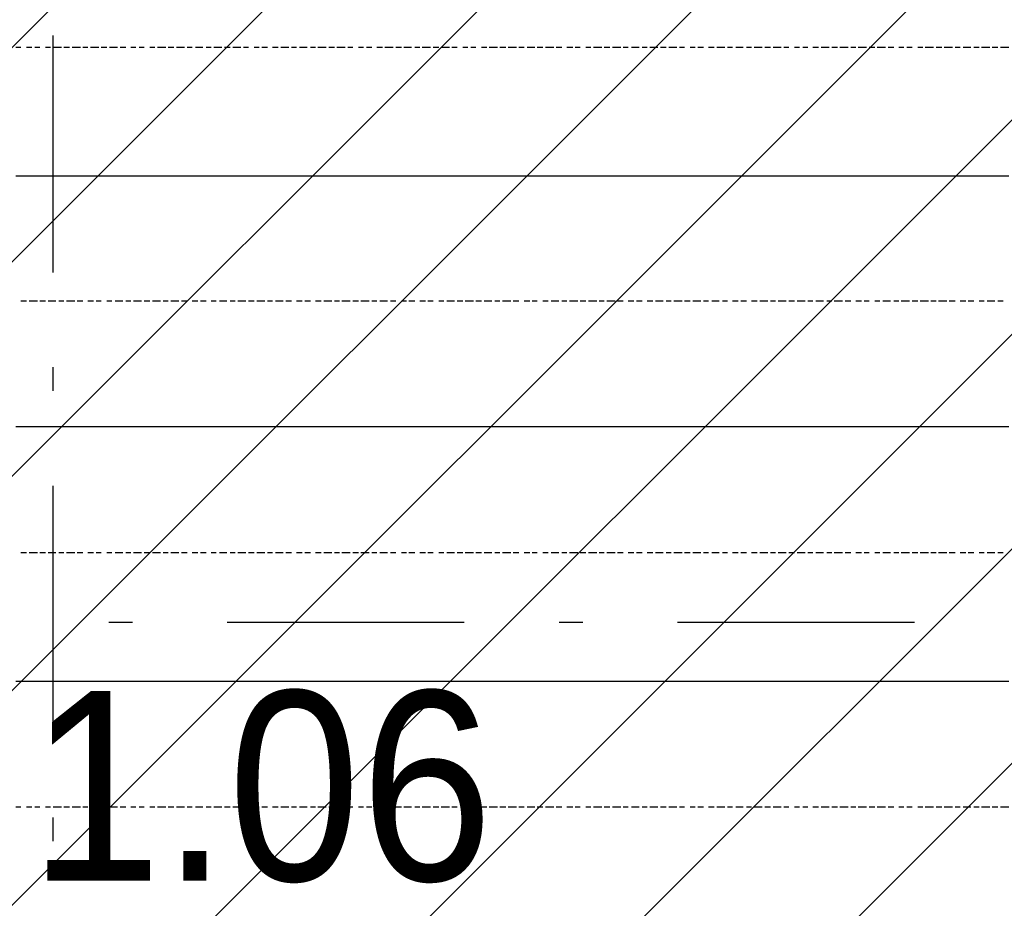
# Model space of a CAD drawing. Extents: x 997 to 109698, y 921 to 94021.
# Tile 514 of 656: x 21933 to 23491, y 47277 to 48684. Entities that reach past the tile are written whole.
import ezdxf

# ---------------------------------------------------------------- set-up
doc = ezdxf.new("R2010")
doc.units = 0
doc.header["$MEASUREMENT"] = 0
for name, color, linetype in [('12', 7, 'CONTINUOUS'), ('16', 7, 'CONTINUOUS'), ('28', 7, 'CONTINUOUS')]:
    doc.layers.add(name, color=color, linetype=linetype)
doc.styles.get("Standard").update_dxf_attribs({"font": 'Arial.ttf', "height": 0.2})

msp = doc.modelspace()

# ---------------------------------------------------------------- linework, layer by layer
at = {"layer": '12', "color": 1}
for p, q in [((21926.630503, 48640.563401), (21934.630503, 48640.563401)), ((21943.630503, 48640.563401), (21951.630503, 48640.563401)), ((21956.630503, 48640.563401), (21964.630503, 48640.563401)), ((21973.630503, 48640.563401), (21981.630503, 48640.563401)), ((21985.630503, 48640.563401), (21998.630503, 48640.563401)), ((22002.630503, 48640.563401), (22011.630503, 48640.563401)), ((22015.630503, 48640.563401), (22028.630503, 48640.563401)), ((22032.630503, 48640.563401), (22040.630503, 48640.563401)), ((22044.630503, 48640.563401), (22057.630503, 48640.563401)), ((22061.630503, 48640.563401), (22070.630503, 48640.563401)), ((22074.630503, 48640.563401), (22087.630503, 48640.563401)), ((22091.630503, 48640.563401), (22100.630503, 48640.563401)), ((22108.630503, 48640.563401), (22116.630503, 48640.563401)), ((22121.630503, 48640.563401), (22129.630503, 48640.563401)), ((22138.630503, 48640.563401), (22146.630503, 48640.563401)), ((22150.630503, 48640.563401), (22163.630503, 48640.563401)), ((22167.630503, 48640.563401), (22176.630503, 48640.563401)), ((22180.630503, 48640.563401), (22193.630503, 48640.563401)), ((22197.630503, 48640.563401), (22205.630503, 48640.563401)), ((22210.630503, 48640.563401), (22222.630503, 48640.563401)), ((22227.630503, 48640.563401), (22235.630503, 48640.563401)), ((22239.630503, 48640.563401), (22252.630503, 48640.563401)), ((22256.630503, 48640.563401), (22265.630503, 48640.563401)), ((22269.630503, 48640.563401), (22282.630503, 48640.563401)), ((22286.630503, 48640.563401), (22294.630503, 48640.563401)), ((22303.630503, 48640.563401), (22311.630503, 48640.563401)), ((22315.630503, 48640.563401), (22324.630503, 48640.563401)), ((22332.630503, 48640.563401), (22341.630503, 48640.563401)), ((22345.630503, 48640.563401), (22358.630503, 48640.563401)), ((22362.630503, 48640.563401), (22370.630503, 48640.563401)), ((22375.630503, 48640.563401), (22387.630503, 48640.563401)), ((22392.630503, 48640.563401), (22400.630503, 48640.563401)), ((22404.630503, 48640.563401), (22417.630503, 48640.563401)), ((22421.630503, 48640.563401), (22430.630503, 48640.563401)), ((22434.630503, 48640.563401), (22447.630503, 48640.563401)), ((22451.630503, 48640.563401), (22459.630503, 48640.563401)), ((22468.630503, 48640.563401), (22476.630503, 48640.563401)), ((22481.630503, 48640.563401), (22489.630503, 48640.563401)), ((22497.630503, 48640.563401), (22506.630503, 48640.563401)), ((22510.630503, 48640.563401), (22523.630503, 48640.563401)), ((22527.630503, 48640.563401), (22536.630503, 48640.563401)), ((22540.630503, 48640.563401), (22552.630503, 48640.563401)), ((22557.630503, 48640.563401), (22565.630503, 48640.563401)), ((22569.630503, 48640.563401), (22582.630503, 48640.563401)), ((22586.630503, 48640.563401), (22595.630503, 48640.563401)), ((22599.630503, 48640.563401), (22612.630503, 48640.563401)), ((22616.630503, 48640.563401), (22624.630503, 48640.563401)), ((22633.630503, 48640.563401), (22641.630503, 48640.563401)), ((22646.630503, 48640.563401), (22654.630503, 48640.563401)), ((22663.630503, 48640.563401), (22671.630503, 48640.563401)), ((22675.630503, 48640.563401), (22688.630503, 48640.563401)), ((22692.630503, 48640.563401), (22701.630503, 48640.563401)), ((22705.630503, 48640.563401), (22718.630503, 48640.563401)), ((22722.630503, 48640.563401), (22730.630503, 48640.563401)), ((22735.630503, 48640.563401), (22747.630503, 48640.563401)), ((22751.630503, 48640.563401), (22760.630503, 48640.563401)), ((22764.630503, 48640.563401), (22777.630503, 48640.563401)), ((22781.630503, 48640.563401), (22790.630503, 48640.563401)), ((22798.630503, 48640.563401), (22807.630503, 48640.563401)), ((22811.630503, 48640.563401), (22819.630503, 48640.563401)), ((22828.630503, 48640.563401), (22836.630503, 48640.563401)), ((22840.630503, 48640.563401), (22853.630503, 48640.563401)), ((22857.630503, 48640.563401), (22866.630503, 48640.563401)), ((22870.630503, 48640.563401), (22883.630503, 48640.563401)), ((22887.630503, 48640.563401), (22895.630503, 48640.563401)), ((22900.630503, 48640.563401), (22912.630503, 48640.563401)), ((22917.630503, 48640.563401), (22925.630503, 48640.563401)), ((22929.630503, 48640.563401), (22942.630503, 48640.563401)), ((22946.630503, 48640.563401), (22955.630503, 48640.563401)), ((22959.630503, 48640.563401), (22972.630503, 48640.563401)), ((22976.630503, 48640.563401), (22984.630503, 48640.563401)), ((22993.630503, 48640.563401), (23001.630503, 48640.563401)), ((23005.630503, 48640.563401), (23014.630503, 48640.563401)), ((23022.630503, 48640.563401), (23031.630503, 48640.563401)), ((23035.630503, 48640.563401), (23048.630503, 48640.563401)), ((23052.630503, 48640.563401), (23060.630503, 48640.563401)), ((23065.630503, 48640.563401), (23077.630503, 48640.563401)), ((23082.630503, 48640.563401), (23090.630503, 48640.563401)), ((23094.630503, 48640.563401), (23107.630503, 48640.563401)), ((23111.630503, 48640.563401), (23120.630503, 48640.563401)), ((23124.630503, 48640.563401), (23137.630503, 48640.563401)), ((23141.630503, 48640.563401), (23149.630503, 48640.563401)), ((23158.630503, 48640.563401), (23166.630503, 48640.563401)), ((23171.630503, 48640.563401), (23179.630503, 48640.563401)), ((23187.630503, 48640.563401), (23196.630503, 48640.563401)), ((23200.630503, 48640.563401), (23213.630503, 48640.563401)), ((23217.630503, 48640.563401), (23226.630503, 48640.563401)), ((23230.630503, 48640.563401), (23243.630503, 48640.563401)), ((23247.630503, 48640.563401), (23255.630503, 48640.563401)), ((23259.630503, 48640.563401), (23272.630503, 48640.563401)), ((23276.630503, 48640.563401), (23285.630503, 48640.563401)), ((23289.630503, 48640.563401), (23302.630503, 48640.563401)), ((23306.630503, 48640.563401), (23315.630503, 48640.563401)), ((23323.630503, 48640.563401), (23331.630503, 48640.563401)), ((23336.630503, 48640.563401), (23344.630503, 48640.563401)), ((23353.630503, 48640.563401), (23361.630503, 48640.563401)), ((23365.630503, 48640.563401), (23378.630503, 48640.563401)), ((23382.630503, 48640.563401), (23391.630503, 48640.563401)), ((23395.630503, 48640.563401), (23408.630503, 48640.563401)), ((23412.630503, 48640.563401), (23420.630503, 48640.563401)), ((23425.630503, 48640.563401), (23437.630503, 48640.563401)), ((23442.630503, 48640.563401), (23450.630503, 48640.563401)), ((23454.630503, 48640.563401), (23467.630503, 48640.563401)), ((23471.630503, 48640.563401), (23480.630503, 48640.563401)), ((23484.630503, 48640.563401), (23497.630503, 48640.563401)), ((21934.630503, 48238.563401), (21943.630503, 48238.563401)), ((21947.630503, 48238.563401), (21960.630503, 48238.563401)), ((21964.630503, 48238.563401), (21973.630503, 48238.563401)), ((21977.630503, 48238.563401), (21989.630503, 48238.563401)), ((21994.630503, 48238.563401), (22002.630503, 48238.563401)), ((22006.630503, 48238.563401), (22019.630503, 48238.563401)), ((22023.630503, 48238.563401), (22032.630503, 48238.563401)), ((22040.630503, 48238.563401), (22049.630503, 48238.563401)), ((22053.630503, 48238.563401), (22061.630503, 48238.563401)), ((22070.630503, 48238.563401), (22078.630503, 48238.563401)), ((22083.630503, 48238.563401), (22095.630503, 48238.563401)), ((22100.630503, 48238.563401), (22108.630503, 48238.563401)), ((22112.630503, 48238.563401), (22125.630503, 48238.563401)), ((22129.630503, 48238.563401), (22138.630503, 48238.563401)), ((22142.630503, 48238.563401), (22155.630503, 48238.563401)), ((22159.630503, 48238.563401), (22167.630503, 48238.563401)), ((22171.630503, 48238.563401), (22184.630503, 48238.563401)), ((22188.630503, 48238.563401), (22197.630503, 48238.563401)), ((22205.630503, 48238.563401), (22214.630503, 48238.563401)), ((22218.630503, 48238.563401), (22227.630503, 48238.563401)), ((22235.630503, 48238.563401), (22243.630503, 48238.563401)), ((22248.630503, 48238.563401), (22260.630503, 48238.563401)), ((22265.630503, 48238.563401), (22273.630503, 48238.563401)), ((22277.630503, 48238.563401), (22290.630503, 48238.563401)), ((22294.630503, 48238.563401), (22303.630503, 48238.563401)), ((22307.630503, 48238.563401), (22320.630503, 48238.563401)), ((22324.630503, 48238.563401), (22332.630503, 48238.563401)), ((22337.630503, 48238.563401), (22349.630503, 48238.563401)), ((22353.630503, 48238.563401), (22362.630503, 48238.563401)), ((22370.630503, 48238.563401), (22379.630503, 48238.563401)), ((22383.630503, 48238.563401), (22392.630503, 48238.563401)), ((22400.630503, 48238.563401), (22409.630503, 48238.563401)), ((22413.630503, 48238.563401), (22426.630503, 48238.563401)), ((22430.630503, 48238.563401), (22438.630503, 48238.563401)), ((22442.630503, 48238.563401), (22455.630503, 48238.563401)), ((22459.630503, 48238.563401), (22468.630503, 48238.563401)), ((22472.630503, 48238.563401), (22485.630503, 48238.563401)), ((22489.630503, 48238.563401), (22497.630503, 48238.563401)), ((22502.630503, 48238.563401), (22514.630503, 48238.563401)), ((22519.630503, 48238.563401), (22527.630503, 48238.563401)), ((22536.630503, 48238.563401), (22544.630503, 48238.563401)), ((22548.630503, 48238.563401), (22557.630503, 48238.563401)), ((22565.630503, 48238.563401), (22574.630503, 48238.563401)), ((22578.630503, 48238.563401), (22586.630503, 48238.563401)), ((22595.630503, 48238.563401), (22603.630503, 48238.563401)), ((22608.630503, 48238.563401), (22620.630503, 48238.563401)), ((22624.630503, 48238.563401), (22633.630503, 48238.563401)), ((22637.630503, 48238.563401), (22650.630503, 48238.563401)), ((22654.630503, 48238.563401), (22663.630503, 48238.563401)), ((22667.630503, 48238.563401), (22679.630503, 48238.563401)), ((22684.630503, 48238.563401), (22692.630503, 48238.563401)), ((22696.630503, 48238.563401), (22709.630503, 48238.563401)), ((22713.630503, 48238.563401), (22722.630503, 48238.563401)), ((22730.630503, 48238.563401), (22739.630503, 48238.563401)), ((22743.630503, 48238.563401), (22751.630503, 48238.563401)), ((22760.630503, 48238.563401), (22768.630503, 48238.563401)), ((22773.630503, 48238.563401), (22785.630503, 48238.563401)), ((22790.630503, 48238.563401), (22798.630503, 48238.563401)), ((22802.630503, 48238.563401), (22815.630503, 48238.563401)), ((22819.630503, 48238.563401), (22828.630503, 48238.563401)), ((22832.630503, 48238.563401), (22845.630503, 48238.563401)), ((22849.630503, 48238.563401), (22857.630503, 48238.563401)), ((22861.630503, 48238.563401), (22874.630503, 48238.563401)), ((22878.630503, 48238.563401), (22887.630503, 48238.563401)), ((22895.630503, 48238.563401), (22904.630503, 48238.563401)), ((22908.630503, 48238.563401), (22917.630503, 48238.563401)), ((22925.630503, 48238.563401), (22934.630503, 48238.563401)), ((22938.630503, 48238.563401), (22950.630503, 48238.563401)), ((22955.630503, 48238.563401), (22963.630503, 48238.563401)), ((22967.630503, 48238.563401), (22980.630503, 48238.563401)), ((22984.630503, 48238.563401), (22993.630503, 48238.563401)), ((22997.630503, 48238.563401), (23010.630503, 48238.563401)), ((23014.630503, 48238.563401), (23022.630503, 48238.563401)), ((23027.630503, 48238.563401), (23039.630503, 48238.563401)), ((23044.630503, 48238.563401), (23052.630503, 48238.563401)), ((23060.630503, 48238.563401), (23069.630503, 48238.563401)), ((23073.630503, 48238.563401), (23082.630503, 48238.563401)), ((23090.630503, 48238.563401), (23099.630503, 48238.563401)), ((23103.630503, 48238.563401), (23116.630503, 48238.563401)), ((23120.630503, 48238.563401), (23128.630503, 48238.563401)), ((23132.630503, 48238.563401), (23145.630503, 48238.563401)), ((23149.630503, 48238.563401), (23158.630503, 48238.563401)), ((23162.630503, 48238.563401), (23175.630503, 48238.563401)), ((23179.630503, 48238.563401), (23187.630503, 48238.563401)), ((23192.630503, 48238.563401), (23204.630503, 48238.563401)), ((23209.630503, 48238.563401), (23217.630503, 48238.563401)), ((23221.630503, 48238.563401), (23234.630503, 48238.563401)), ((23238.630503, 48238.563401), (23247.630503, 48238.563401)), ((23255.630503, 48238.563401), (23264.630503, 48238.563401)), ((23268.630503, 48238.563401), (23276.630503, 48238.563401)), ((23285.630503, 48238.563401), (23293.630503, 48238.563401)), ((23298.630503, 48238.563401), (23310.630503, 48238.563401)), ((23315.630503, 48238.563401), (23323.630503, 48238.563401)), ((23327.630503, 48238.563401), (23340.630503, 48238.563401)), ((23344.630503, 48238.563401), (23353.630503, 48238.563401)), ((23357.630503, 48238.563401), (23370.630503, 48238.563401)), ((23374.630503, 48238.563401), (23382.630503, 48238.563401)), ((23386.630503, 48238.563401), (23399.630503, 48238.563401)), ((23403.630503, 48238.563401), (23412.630503, 48238.563401)), ((23420.630503, 48238.563401), (23429.630503, 48238.563401)), ((23433.630503, 48238.563401), (23442.630503, 48238.563401)), ((23450.630503, 48238.563401), (23458.630503, 48238.563401)), ((23463.630503, 48238.563401), (23475.630503, 48238.563401)), ((23480.630503, 48238.563401), (23488.630503, 48238.563401)), ((21934.630503, 47840.563401), (21943.630503, 47840.563401)), ((21947.630503, 47840.563401), (21960.630503, 47840.563401)), ((21964.630503, 47840.563401), (21973.630503, 47840.563401)), ((21977.630503, 47840.563401), (21989.630503, 47840.563401)), ((21994.630503, 47840.563401), (22002.630503, 47840.563401)), ((22006.630503, 47840.563401), (22019.630503, 47840.563401)), ((22023.630503, 47840.563401), (22032.630503, 47840.563401)), ((22040.630503, 47840.563401), (22049.630503, 47840.563401)), ((22053.630503, 47840.563401), (22061.630503, 47840.563401)), ((22070.630503, 47840.563401), (22078.630503, 47840.563401)), ((22083.630503, 47840.563401), (22095.630503, 47840.563401)), ((22100.630503, 47840.563401), (22108.630503, 47840.563401)), ((22112.630503, 47840.563401), (22125.630503, 47840.563401)), ((22129.630503, 47840.563401), (22138.630503, 47840.563401)), ((22142.630503, 47840.563401), (22155.630503, 47840.563401)), ((22159.630503, 47840.563401), (22167.630503, 47840.563401)), ((22171.630503, 47840.563401), (22184.630503, 47840.563401)), ((22188.630503, 47840.563401), (22197.630503, 47840.563401)), ((22205.630503, 47840.563401), (22214.630503, 47840.563401)), ((22218.630503, 47840.563401), (22227.630503, 47840.563401)), ((22235.630503, 47840.563401), (22243.630503, 47840.563401)), ((22248.630503, 47840.563401), (22260.630503, 47840.563401)), ((22265.630503, 47840.563401), (22273.630503, 47840.563401)), ((22277.630503, 47840.563401), (22290.630503, 47840.563401)), ((22294.630503, 47840.563401), (22303.630503, 47840.563401)), ((22307.630503, 47840.563401), (22320.630503, 47840.563401)), ((22324.630503, 47840.563401), (22332.630503, 47840.563401)), ((22337.630503, 47840.563401), (22349.630503, 47840.563401)), ((22353.630503, 47840.563401), (22362.630503, 47840.563401)), ((22370.630503, 47840.563401), (22379.630503, 47840.563401)), ((22383.630503, 47840.563401), (22392.630503, 47840.563401)), ((22400.630503, 47840.563401), (22409.630503, 47840.563401)), ((22413.630503, 47840.563401), (22426.630503, 47840.563401)), ((22430.630503, 47840.563401), (22438.630503, 47840.563401)), ((22442.630503, 47840.563401), (22455.630503, 47840.563401)), ((22459.630503, 47840.563401), (22468.630503, 47840.563401)), ((22472.630503, 47840.563401), (22485.630503, 47840.563401)), ((22489.630503, 47840.563401), (22497.630503, 47840.563401)), ((22502.630503, 47840.563401), (22514.630503, 47840.563401)), ((22519.630503, 47840.563401), (22527.630503, 47840.563401)), ((22536.630503, 47840.563401), (22544.630503, 47840.563401)), ((22548.630503, 47840.563401), (22557.630503, 47840.563401)), ((22565.630503, 47840.563401), (22574.630503, 47840.563401)), ((22578.630503, 47840.563401), (22586.630503, 47840.563401)), ((22595.630503, 47840.563401), (22603.630503, 47840.563401)), ((22608.630503, 47840.563401), (22620.630503, 47840.563401)), ((22624.630503, 47840.563401), (22633.630503, 47840.563401)), ((22637.630503, 47840.563401), (22650.630503, 47840.563401)), ((22654.630503, 47840.563401), (22663.630503, 47840.563401)), ((22667.630503, 47840.563401), (22679.630503, 47840.563401)), ((22684.630503, 47840.563401), (22692.630503, 47840.563401)), ((22696.630503, 47840.563401), (22709.630503, 47840.563401)), ((22713.630503, 47840.563401), (22722.630503, 47840.563401)), ((22730.630503, 47840.563401), (22739.630503, 47840.563401)), ((22743.630503, 47840.563401), (22751.630503, 47840.563401)), ((22760.630503, 47840.563401), (22768.630503, 47840.563401)), ((22773.630503, 47840.563401), (22785.630503, 47840.563401)), ((22790.630503, 47840.563401), (22798.630503, 47840.563401)), ((22802.630503, 47840.563401), (22815.630503, 47840.563401)), ((22819.630503, 47840.563401), (22828.630503, 47840.563401)), ((22832.630503, 47840.563401), (22845.630503, 47840.563401)), ((22849.630503, 47840.563401), (22857.630503, 47840.563401)), ((22861.630503, 47840.563401), (22874.630503, 47840.563401)), ((22878.630503, 47840.563401), (22887.630503, 47840.563401)), ((22895.630503, 47840.563401), (22904.630503, 47840.563401)), ((22908.630503, 47840.563401), (22917.630503, 47840.563401)), ((22925.630503, 47840.563401), (22934.630503, 47840.563401)), ((22938.630503, 47840.563401), (22950.630503, 47840.563401)), ((22955.630503, 47840.563401), (22963.630503, 47840.563401)), ((22967.630503, 47840.563401), (22980.630503, 47840.563401)), ((22984.630503, 47840.563401), (22993.630503, 47840.563401)), ((22997.630503, 47840.563401), (23010.630503, 47840.563401)), ((23014.630503, 47840.563401), (23022.630503, 47840.563401)), ((23027.630503, 47840.563401), (23039.630503, 47840.563401)), ((23044.630503, 47840.563401), (23052.630503, 47840.563401)), ((23060.630503, 47840.563401), (23069.630503, 47840.563401)), ((23073.630503, 47840.563401), (23082.630503, 47840.563401)), ((23090.630503, 47840.563401), (23099.630503, 47840.563401)), ((23103.630503, 47840.563401), (23116.630503, 47840.563401)), ((23120.630503, 47840.563401), (23128.630503, 47840.563401)), ((23132.630503, 47840.563401), (23145.630503, 47840.563401)), ((23149.630503, 47840.563401), (23158.630503, 47840.563401)), ((23162.630503, 47840.563401), (23175.630503, 47840.563401)), ((23179.630503, 47840.563401), (23187.630503, 47840.563401)), ((23192.630503, 47840.563401), (23204.630503, 47840.563401)), ((23209.630503, 47840.563401), (23217.630503, 47840.563401)), ((23221.630503, 47840.563401), (23234.630503, 47840.563401)), ((23238.630503, 47840.563401), (23247.630503, 47840.563401)), ((23255.630503, 47840.563401), (23264.630503, 47840.563401)), ((23268.630503, 47840.563401), (23276.630503, 47840.563401)), ((23285.630503, 47840.563401), (23293.630503, 47840.563401)), ((23298.630503, 47840.563401), (23310.630503, 47840.563401)), ((23315.630503, 47840.563401), (23323.630503, 47840.563401)), ((23327.630503, 47840.563401), (23340.630503, 47840.563401)), ((23344.630503, 47840.563401), (23353.630503, 47840.563401)), ((23357.630503, 47840.563401), (23370.630503, 47840.563401)), ((23374.630503, 47840.563401), (23382.630503, 47840.563401)), ((23386.630503, 47840.563401), (23399.630503, 47840.563401)), ((23403.630503, 47840.563401), (23412.630503, 47840.563401)), ((23420.630503, 47840.563401), (23429.630503, 47840.563401)), ((23433.630503, 47840.563401), (23442.630503, 47840.563401)), ((23450.630503, 47840.563401), (23458.630503, 47840.563401)), ((23463.630503, 47840.563401), (23475.630503, 47840.563401)), ((23480.630503, 47840.563401), (23488.630503, 47840.563401)), ((21926.630503, 47437.563401), (21934.630503, 47437.563401)), ((21943.630503, 47437.563401), (21951.630503, 47437.563401)), ((21956.630503, 47437.563401), (21964.630503, 47437.563401)), ((21973.630503, 47437.563401), (21981.630503, 47437.563401)), ((21985.630503, 47437.563401), (21998.630503, 47437.563401)), ((22002.630503, 47437.563401), (22011.630503, 47437.563401)), ((22015.630503, 47437.563401), (22028.630503, 47437.563401)), ((22032.630503, 47437.563401), (22040.630503, 47437.563401)), ((22044.630503, 47437.563401), (22057.630503, 47437.563401)), ((22061.630503, 47437.563401), (22070.630503, 47437.563401)), ((22074.630503, 47437.563401), (22087.630503, 47437.563401)), ((22091.630503, 47437.563401), (22100.630503, 47437.563401)), ((22108.630503, 47437.563401), (22116.630503, 47437.563401)), ((22121.630503, 47437.563401), (22129.630503, 47437.563401)), ((22138.630503, 47437.563401), (22146.630503, 47437.563401)), ((22150.630503, 47437.563401), (22163.630503, 47437.563401)), ((22167.630503, 47437.563401), (22176.630503, 47437.563401)), ((22180.630503, 47437.563401), (22193.630503, 47437.563401)), ((22197.630503, 47437.563401), (22205.630503, 47437.563401)), ((22210.630503, 47437.563401), (22222.630503, 47437.563401)), ((22227.630503, 47437.563401), (22235.630503, 47437.563401)), ((22239.630503, 47437.563401), (22252.630503, 47437.563401)), ((22256.630503, 47437.563401), (22265.630503, 47437.563401)), ((22269.630503, 47437.563401), (22282.630503, 47437.563401)), ((22286.630503, 47437.563401), (22294.630503, 47437.563401)), ((22303.630503, 47437.563401), (22311.630503, 47437.563401)), ((22315.630503, 47437.563401), (22324.630503, 47437.563401)), ((22332.630503, 47437.563401), (22341.630503, 47437.563401)), ((22345.630503, 47437.563401), (22358.630503, 47437.563401)), ((22362.630503, 47437.563401), (22370.630503, 47437.563401)), ((22375.630503, 47437.563401), (22387.630503, 47437.563401)), ((22392.630503, 47437.563401), (22400.630503, 47437.563401)), ((22404.630503, 47437.563401), (22417.630503, 47437.563401)), ((22421.630503, 47437.563401), (22430.630503, 47437.563401)), ((22434.630503, 47437.563401), (22447.630503, 47437.563401)), ((22451.630503, 47437.563401), (22459.630503, 47437.563401)), ((22468.630503, 47437.563401), (22476.630503, 47437.563401)), ((22481.630503, 47437.563401), (22489.630503, 47437.563401)), ((22497.630503, 47437.563401), (22506.630503, 47437.563401)), ((22510.630503, 47437.563401), (22523.630503, 47437.563401)), ((22527.630503, 47437.563401), (22536.630503, 47437.563401)), ((22540.630503, 47437.563401), (22552.630503, 47437.563401)), ((22557.630503, 47437.563401), (22565.630503, 47437.563401)), ((22569.630503, 47437.563401), (22582.630503, 47437.563401)), ((22586.630503, 47437.563401), (22595.630503, 47437.563401)), ((22599.630503, 47437.563401), (22612.630503, 47437.563401)), ((22616.630503, 47437.563401), (22624.630503, 47437.563401)), ((22633.630503, 47437.563401), (22641.630503, 47437.563401)), ((22646.630503, 47437.563401), (22654.630503, 47437.563401)), ((22663.630503, 47437.563401), (22671.630503, 47437.563401)), ((22675.630503, 47437.563401), (22688.630503, 47437.563401)), ((22692.630503, 47437.563401), (22701.630503, 47437.563401)), ((22705.630503, 47437.563401), (22718.630503, 47437.563401)), ((22722.630503, 47437.563401), (22730.630503, 47437.563401)), ((22735.630503, 47437.563401), (22747.630503, 47437.563401)), ((22751.630503, 47437.563401), (22760.630503, 47437.563401)), ((22764.630503, 47437.563401), (22777.630503, 47437.563401)), ((22781.630503, 47437.563401), (22790.630503, 47437.563401)), ((22798.630503, 47437.563401), (22807.630503, 47437.563401)), ((22811.630503, 47437.563401), (22819.630503, 47437.563401)), ((22828.630503, 47437.563401), (22836.630503, 47437.563401)), ((22840.630503, 47437.563401), (22853.630503, 47437.563401)), ((22857.630503, 47437.563401), (22866.630503, 47437.563401)), ((22870.630503, 47437.563401), (22883.630503, 47437.563401)), ((22887.630503, 47437.563401), (22895.630503, 47437.563401)), ((22900.630503, 47437.563401), (22912.630503, 47437.563401)), ((22917.630503, 47437.563401), (22925.630503, 47437.563401)), ((22929.630503, 47437.563401), (22942.630503, 47437.563401)), ((22946.630503, 47437.563401), (22955.630503, 47437.563401)), ((22959.630503, 47437.563401), (22972.630503, 47437.563401)), ((22976.630503, 47437.563401), (22984.630503, 47437.563401)), ((22993.630503, 47437.563401), (23001.630503, 47437.563401)), ((23005.630503, 47437.563401), (23014.630503, 47437.563401)), ((23022.630503, 47437.563401), (23031.630503, 47437.563401)), ((23035.630503, 47437.563401), (23048.630503, 47437.563401)), ((23052.630503, 47437.563401), (23060.630503, 47437.563401)), ((23065.630503, 47437.563401), (23077.630503, 47437.563401)), ((23082.630503, 47437.563401), (23090.630503, 47437.563401)), ((23094.630503, 47437.563401), (23107.630503, 47437.563401)), ((23111.630503, 47437.563401), (23120.630503, 47437.563401)), ((23124.630503, 47437.563401), (23137.630503, 47437.563401)), ((23141.630503, 47437.563401), (23149.630503, 47437.563401)), ((23158.630503, 47437.563401), (23166.630503, 47437.563401)), ((23171.630503, 47437.563401), (23179.630503, 47437.563401)), ((23187.630503, 47437.563401), (23196.630503, 47437.563401)), ((23200.630503, 47437.563401), (23213.630503, 47437.563401)), ((23217.630503, 47437.563401), (23226.630503, 47437.563401)), ((23230.630503, 47437.563401), (23243.630503, 47437.563401)), ((23247.630503, 47437.563401), (23255.630503, 47437.563401)), ((23259.630503, 47437.563401), (23272.630503, 47437.563401)), ((23276.630503, 47437.563401), (23285.630503, 47437.563401)), ((23289.630503, 47437.563401), (23302.630503, 47437.563401)), ((23306.630503, 47437.563401), (23315.630503, 47437.563401)), ((23323.630503, 47437.563401), (23331.630503, 47437.563401)), ((23336.630503, 47437.563401), (23344.630503, 47437.563401)), ((23353.630503, 47437.563401), (23361.630503, 47437.563401)), ((23365.630503, 47437.563401), (23378.630503, 47437.563401)), ((23382.630503, 47437.563401), (23391.630503, 47437.563401)), ((23395.630503, 47437.563401), (23408.630503, 47437.563401)), ((23412.630503, 47437.563401), (23420.630503, 47437.563401)), ((23425.630503, 47437.563401), (23437.630503, 47437.563401)), ((23442.630503, 47437.563401), (23450.630503, 47437.563401)), ((23454.630503, 47437.563401), (23467.630503, 47437.563401)), ((23471.630503, 47437.563401), (23480.630503, 47437.563401)), ((23484.630503, 47437.563401), (23497.630503, 47437.563401))]:
    msp.add_line(p, q, dxfattribs=at)
at = {"layer": '12', "color": 5}
for p, q in [((21926.630503, 48436.563401), (21934.630503, 48436.563401)), ((21934.630503, 48436.563401), (21947.630503, 48436.563401)), ((21947.630503, 48436.563401), (21956.630503, 48436.563401)), ((21956.630503, 48436.563401), (21964.630503, 48436.563401)), ((21964.630503, 48436.563401), (21977.630503, 48436.563401)), ((21977.630503, 48436.563401), (21985.630503, 48436.563401)), ((21985.630503, 48436.563401), (21998.630503, 48436.563401)), ((21998.630503, 48436.563401), (22006.630503, 48436.563401)), ((22006.630503, 48436.563401), (22015.630503, 48436.563401)), ((22015.630503, 48436.563401), (22028.630503, 48436.563401)), ((22028.630503, 48436.563401), (22036.630503, 48436.563401)), ((22036.630503, 48436.563401), (22044.630503, 48436.563401)), ((22044.630503, 48436.563401), (22057.630503, 48436.563401)), ((22057.630503, 48436.563401), (22066.630503, 48436.563401)), ((22066.630503, 48436.563401), (22074.630503, 48436.563401)), ((22074.630503, 48436.563401), (22087.630503, 48436.563401)), ((22087.630503, 48436.563401), (22095.630503, 48436.563401)), ((22095.630503, 48436.563401), (22108.630503, 48436.563401)), ((22108.630503, 48436.563401), (22116.630503, 48436.563401)), ((22116.630503, 48436.563401), (22125.630503, 48436.563401)), ((22125.630503, 48436.563401), (22138.630503, 48436.563401)), ((22138.630503, 48436.563401), (22146.630503, 48436.563401)), ((22146.630503, 48436.563401), (22155.630503, 48436.563401)), ((22155.630503, 48436.563401), (22167.630503, 48436.563401)), ((22167.630503, 48436.563401), (22176.630503, 48436.563401)), ((22176.630503, 48436.563401), (22184.630503, 48436.563401)), ((22184.630503, 48436.563401), (22197.630503, 48436.563401)), ((22197.630503, 48436.563401), (22205.630503, 48436.563401)), ((22205.630503, 48436.563401), (22218.630503, 48436.563401)), ((22218.630503, 48436.563401), (22227.630503, 48436.563401)), ((22227.630503, 48436.563401), (22235.630503, 48436.563401)), ((22235.630503, 48436.563401), (22248.630503, 48436.563401)), ((22248.630503, 48436.563401), (22256.630503, 48436.563401)), ((22256.630503, 48436.563401), (22265.630503, 48436.563401)), ((22265.630503, 48436.563401), (22277.630503, 48436.563401)), ((22277.630503, 48436.563401), (22286.630503, 48436.563401)), ((22286.630503, 48436.563401), (22294.630503, 48436.563401)), ((22294.630503, 48436.563401), (22307.630503, 48436.563401)), ((22307.630503, 48436.563401), (22315.630503, 48436.563401)), ((22315.630503, 48436.563401), (22324.630503, 48436.563401)), ((22324.630503, 48436.563401), (22337.630503, 48436.563401)), ((22337.630503, 48436.563401), (22345.630503, 48436.563401)), ((22345.630503, 48436.563401), (22358.630503, 48436.563401)), ((22358.630503, 48436.563401), (22366.630503, 48436.563401)), ((22366.630503, 48436.563401), (22375.630503, 48436.563401)), ((22375.630503, 48436.563401), (22387.630503, 48436.563401)), ((22387.630503, 48436.563401), (22396.630503, 48436.563401)), ((22396.630503, 48436.563401), (22404.630503, 48436.563401)), ((22404.630503, 48436.563401), (22417.630503, 48436.563401)), ((22417.630503, 48436.563401), (22426.630503, 48436.563401)), ((22426.630503, 48436.563401), (22434.630503, 48436.563401)), ((22434.630503, 48436.563401), (22447.630503, 48436.563401)), ((22447.630503, 48436.563401), (22455.630503, 48436.563401)), ((22455.630503, 48436.563401), (22468.630503, 48436.563401)), ((22468.630503, 48436.563401), (22476.630503, 48436.563401)), ((22476.630503, 48436.563401), (22485.630503, 48436.563401)), ((22485.630503, 48436.563401), (22497.630503, 48436.563401)), ((22497.630503, 48436.563401), (22506.630503, 48436.563401)), ((22506.630503, 48436.563401), (22514.630503, 48436.563401)), ((22514.630503, 48436.563401), (22527.630503, 48436.563401)), ((22527.630503, 48436.563401), (22536.630503, 48436.563401)), ((22536.630503, 48436.563401), (22544.630503, 48436.563401)), ((22544.630503, 48436.563401), (22557.630503, 48436.563401)), ((22557.630503, 48436.563401), (22565.630503, 48436.563401)), ((22565.630503, 48436.563401), (22578.630503, 48436.563401)), ((22578.630503, 48436.563401), (22586.630503, 48436.563401)), ((22586.630503, 48436.563401), (22595.630503, 48436.563401)), ((22595.630503, 48436.563401), (22608.630503, 48436.563401)), ((22608.630503, 48436.563401), (22616.630503, 48436.563401)), ((22616.630503, 48436.563401), (22624.630503, 48436.563401)), ((22624.630503, 48436.563401), (22637.630503, 48436.563401)), ((22637.630503, 48436.563401), (22646.630503, 48436.563401)), ((22646.630503, 48436.563401), (22654.630503, 48436.563401)), ((22654.630503, 48436.563401), (22667.630503, 48436.563401)), ((22667.630503, 48436.563401), (22675.630503, 48436.563401)), ((22675.630503, 48436.563401), (22688.630503, 48436.563401)), ((22688.630503, 48436.563401), (22696.630503, 48436.563401)), ((22696.630503, 48436.563401), (22705.630503, 48436.563401)), ((22705.630503, 48436.563401), (22718.630503, 48436.563401)), ((22718.630503, 48436.563401), (22726.630503, 48436.563401)), ((22726.630503, 48436.563401), (22735.630503, 48436.563401)), ((22735.630503, 48436.563401), (22747.630503, 48436.563401)), ((22747.630503, 48436.563401), (22756.630503, 48436.563401)), ((22756.630503, 48436.563401), (22764.630503, 48436.563401)), ((22764.630503, 48436.563401), (22777.630503, 48436.563401)), ((22777.630503, 48436.563401), (22785.630503, 48436.563401)), ((22785.630503, 48436.563401), (22798.630503, 48436.563401)), ((22798.630503, 48436.563401), (22807.630503, 48436.563401)), ((22807.630503, 48436.563401), (22815.630503, 48436.563401)), ((22815.630503, 48436.563401), (22828.630503, 48436.563401)), ((22828.630503, 48436.563401), (22836.630503, 48436.563401)), ((22836.630503, 48436.563401), (22845.630503, 48436.563401)), ((22845.630503, 48436.563401), (22857.630503, 48436.563401)), ((22857.630503, 48436.563401), (22866.630503, 48436.563401)), ((22866.630503, 48436.563401), (22874.630503, 48436.563401)), ((22874.630503, 48436.563401), (22887.630503, 48436.563401)), ((22887.630503, 48436.563401), (22895.630503, 48436.563401)), ((22895.630503, 48436.563401), (22904.630503, 48436.563401)), ((22904.630503, 48436.563401), (22917.630503, 48436.563401)), ((22917.630503, 48436.563401), (22925.630503, 48436.563401)), ((22925.630503, 48436.563401), (22938.630503, 48436.563401)), ((22938.630503, 48436.563401), (22946.630503, 48436.563401)), ((22946.630503, 48436.563401), (22955.630503, 48436.563401)), ((22955.630503, 48436.563401), (22967.630503, 48436.563401)), ((22967.630503, 48436.563401), (22976.630503, 48436.563401)), ((22976.630503, 48436.563401), (22984.630503, 48436.563401)), ((22984.630503, 48436.563401), (22997.630503, 48436.563401)), ((22997.630503, 48436.563401), (23005.630503, 48436.563401)), ((23005.630503, 48436.563401), (23014.630503, 48436.563401)), ((23014.630503, 48436.563401), (23027.630503, 48436.563401)), ((23027.630503, 48436.563401), (23035.630503, 48436.563401)), ((23035.630503, 48436.563401), (23048.630503, 48436.563401)), ((23048.630503, 48436.563401), (23056.630503, 48436.563401)), ((23056.630503, 48436.563401), (23065.630503, 48436.563401)), ((23065.630503, 48436.563401), (23077.630503, 48436.563401)), ((23077.630503, 48436.563401), (23086.630503, 48436.563401)), ((23086.630503, 48436.563401), (23094.630503, 48436.563401)), ((23094.630503, 48436.563401), (23107.630503, 48436.563401)), ((23107.630503, 48436.563401), (23116.630503, 48436.563401)), ((23116.630503, 48436.563401), (23124.630503, 48436.563401)), ((23124.630503, 48436.563401), (23137.630503, 48436.563401)), ((23137.630503, 48436.563401), (23145.630503, 48436.563401)), ((23145.630503, 48436.563401), (23158.630503, 48436.563401)), ((23158.630503, 48436.563401), (23166.630503, 48436.563401)), ((23166.630503, 48436.563401), (23175.630503, 48436.563401)), ((23175.630503, 48436.563401), (23187.630503, 48436.563401)), ((23187.630503, 48436.563401), (23196.630503, 48436.563401)), ((23196.630503, 48436.563401), (23204.630503, 48436.563401)), ((23204.630503, 48436.563401), (23217.630503, 48436.563401)), ((23217.630503, 48436.563401), (23226.630503, 48436.563401)), ((23226.630503, 48436.563401), (23234.630503, 48436.563401)), ((23234.630503, 48436.563401), (23247.630503, 48436.563401)), ((23247.630503, 48436.563401), (23255.630503, 48436.563401)), ((23255.630503, 48436.563401), (23268.630503, 48436.563401)), ((23268.630503, 48436.563401), (23276.630503, 48436.563401)), ((23276.630503, 48436.563401), (23285.630503, 48436.563401)), ((23285.630503, 48436.563401), (23298.630503, 48436.563401)), ((23298.630503, 48436.563401), (23306.630503, 48436.563401)), ((23306.630503, 48436.563401), (23315.630503, 48436.563401)), ((23315.630503, 48436.563401), (23327.630503, 48436.563401)), ((23327.630503, 48436.563401), (23336.630503, 48436.563401)), ((23336.630503, 48436.563401), (23344.630503, 48436.563401)), ((23344.630503, 48436.563401), (23357.630503, 48436.563401)), ((23357.630503, 48436.563401), (23365.630503, 48436.563401)), ((23365.630503, 48436.563401), (23378.630503, 48436.563401)), ((23378.630503, 48436.563401), (23386.630503, 48436.563401)), ((23386.630503, 48436.563401), (23395.630503, 48436.563401)), ((23395.630503, 48436.563401), (23408.630503, 48436.563401)), ((23408.630503, 48436.563401), (23416.630503, 48436.563401)), ((23416.630503, 48436.563401), (23425.630503, 48436.563401)), ((23425.630503, 48436.563401), (23437.630503, 48436.563401)), ((23437.630503, 48436.563401), (23446.630503, 48436.563401)), ((23446.630503, 48436.563401), (23454.630503, 48436.563401)), ((23454.630503, 48436.563401), (23467.630503, 48436.563401)), ((23467.630503, 48436.563401), (23475.630503, 48436.563401)), ((23475.630503, 48436.563401), (23484.630503, 48436.563401)), ((23484.630503, 48436.563401), (23497.630503, 48436.563401)), ((21926.630503, 48039.563401), (21934.630503, 48039.563401)), ((21934.630503, 48039.563401), (21947.630503, 48039.563401)), ((21947.630503, 48039.563401), (21956.630503, 48039.563401)), ((21956.630503, 48039.563401), (21964.630503, 48039.563401)), ((21964.630503, 48039.563401), (21977.630503, 48039.563401)), ((21977.630503, 48039.563401), (21985.630503, 48039.563401)), ((21985.630503, 48039.563401), (21998.630503, 48039.563401)), ((21998.630503, 48039.563401), (22006.630503, 48039.563401)), ((22006.630503, 48039.563401), (22015.630503, 48039.563401)), ((22015.630503, 48039.563401), (22028.630503, 48039.563401)), ((22028.630503, 48039.563401), (22036.630503, 48039.563401)), ((22036.630503, 48039.563401), (22044.630503, 48039.563401)), ((22044.630503, 48039.563401), (22057.630503, 48039.563401)), ((22057.630503, 48039.563401), (22066.630503, 48039.563401)), ((22066.630503, 48039.563401), (22074.630503, 48039.563401)), ((22074.630503, 48039.563401), (22087.630503, 48039.563401)), ((22087.630503, 48039.563401), (22095.630503, 48039.563401)), ((22095.630503, 48039.563401), (22108.630503, 48039.563401)), ((22108.630503, 48039.563401), (22116.630503, 48039.563401)), ((22116.630503, 48039.563401), (22125.630503, 48039.563401)), ((22125.630503, 48039.563401), (22138.630503, 48039.563401)), ((22138.630503, 48039.563401), (22146.630503, 48039.563401)), ((22146.630503, 48039.563401), (22155.630503, 48039.563401)), ((22155.630503, 48039.563401), (22167.630503, 48039.563401)), ((22167.630503, 48039.563401), (22176.630503, 48039.563401)), ((22176.630503, 48039.563401), (22184.630503, 48039.563401)), ((22184.630503, 48039.563401), (22197.630503, 48039.563401)), ((22197.630503, 48039.563401), (22205.630503, 48039.563401)), ((22205.630503, 48039.563401), (22218.630503, 48039.563401)), ((22218.630503, 48039.563401), (22227.630503, 48039.563401)), ((22227.630503, 48039.563401), (22235.630503, 48039.563401)), ((22235.630503, 48039.563401), (22248.630503, 48039.563401)), ((22248.630503, 48039.563401), (22256.630503, 48039.563401)), ((22256.630503, 48039.563401), (22265.630503, 48039.563401)), ((22265.630503, 48039.563401), (22277.630503, 48039.563401)), ((22277.630503, 48039.563401), (22286.630503, 48039.563401)), ((22286.630503, 48039.563401), (22294.630503, 48039.563401)), ((22294.630503, 48039.563401), (22307.630503, 48039.563401)), ((22307.630503, 48039.563401), (22315.630503, 48039.563401)), ((22315.630503, 48039.563401), (22324.630503, 48039.563401)), ((22324.630503, 48039.563401), (22337.630503, 48039.563401)), ((22337.630503, 48039.563401), (22345.630503, 48039.563401)), ((22345.630503, 48039.563401), (22358.630503, 48039.563401)), ((22358.630503, 48039.563401), (22366.630503, 48039.563401)), ((22366.630503, 48039.563401), (22375.630503, 48039.563401)), ((22375.630503, 48039.563401), (22387.630503, 48039.563401)), ((22387.630503, 48039.563401), (22396.630503, 48039.563401)), ((22396.630503, 48039.563401), (22404.630503, 48039.563401)), ((22404.630503, 48039.563401), (22417.630503, 48039.563401)), ((22417.630503, 48039.563401), (22426.630503, 48039.563401)), ((22426.630503, 48039.563401), (22434.630503, 48039.563401)), ((22434.630503, 48039.563401), (22447.630503, 48039.563401)), ((22447.630503, 48039.563401), (22455.630503, 48039.563401)), ((22455.630503, 48039.563401), (22468.630503, 48039.563401)), ((22468.630503, 48039.563401), (22476.630503, 48039.563401)), ((22476.630503, 48039.563401), (22485.630503, 48039.563401)), ((22485.630503, 48039.563401), (22497.630503, 48039.563401)), ((22497.630503, 48039.563401), (22506.630503, 48039.563401)), ((22506.630503, 48039.563401), (22514.630503, 48039.563401)), ((22514.630503, 48039.563401), (22527.630503, 48039.563401)), ((22527.630503, 48039.563401), (22536.630503, 48039.563401)), ((22536.630503, 48039.563401), (22544.630503, 48039.563401)), ((22544.630503, 48039.563401), (22557.630503, 48039.563401)), ((22557.630503, 48039.563401), (22565.630503, 48039.563401)), ((22565.630503, 48039.563401), (22578.630503, 48039.563401)), ((22578.630503, 48039.563401), (22586.630503, 48039.563401)), ((22586.630503, 48039.563401), (22595.630503, 48039.563401)), ((22595.630503, 48039.563401), (22608.630503, 48039.563401)), ((22608.630503, 48039.563401), (22616.630503, 48039.563401)), ((22616.630503, 48039.563401), (22624.630503, 48039.563401)), ((22624.630503, 48039.563401), (22637.630503, 48039.563401)), ((22637.630503, 48039.563401), (22646.630503, 48039.563401)), ((22646.630503, 48039.563401), (22654.630503, 48039.563401)), ((22654.630503, 48039.563401), (22667.630503, 48039.563401)), ((22667.630503, 48039.563401), (22675.630503, 48039.563401)), ((22675.630503, 48039.563401), (22688.630503, 48039.563401)), ((22688.630503, 48039.563401), (22696.630503, 48039.563401)), ((22696.630503, 48039.563401), (22705.630503, 48039.563401)), ((22705.630503, 48039.563401), (22718.630503, 48039.563401)), ((22718.630503, 48039.563401), (22726.630503, 48039.563401)), ((22726.630503, 48039.563401), (22735.630503, 48039.563401)), ((22735.630503, 48039.563401), (22747.630503, 48039.563401)), ((22747.630503, 48039.563401), (22756.630503, 48039.563401)), ((22756.630503, 48039.563401), (22764.630503, 48039.563401)), ((22764.630503, 48039.563401), (22777.630503, 48039.563401)), ((22777.630503, 48039.563401), (22785.630503, 48039.563401)), ((22785.630503, 48039.563401), (22798.630503, 48039.563401)), ((22798.630503, 48039.563401), (22807.630503, 48039.563401)), ((22807.630503, 48039.563401), (22815.630503, 48039.563401)), ((22815.630503, 48039.563401), (22828.630503, 48039.563401)), ((22828.630503, 48039.563401), (22836.630503, 48039.563401)), ((22836.630503, 48039.563401), (22845.630503, 48039.563401)), ((22845.630503, 48039.563401), (22857.630503, 48039.563401)), ((22857.630503, 48039.563401), (22866.630503, 48039.563401)), ((22866.630503, 48039.563401), (22874.630503, 48039.563401)), ((22874.630503, 48039.563401), (22887.630503, 48039.563401)), ((22887.630503, 48039.563401), (22895.630503, 48039.563401)), ((22895.630503, 48039.563401), (22904.630503, 48039.563401)), ((22904.630503, 48039.563401), (22917.630503, 48039.563401)), ((22917.630503, 48039.563401), (22925.630503, 48039.563401)), ((22925.630503, 48039.563401), (22938.630503, 48039.563401)), ((22938.630503, 48039.563401), (22946.630503, 48039.563401)), ((22946.630503, 48039.563401), (22955.630503, 48039.563401)), ((22955.630503, 48039.563401), (22967.630503, 48039.563401)), ((22967.630503, 48039.563401), (22976.630503, 48039.563401)), ((22976.630503, 48039.563401), (22984.630503, 48039.563401)), ((22984.630503, 48039.563401), (22997.630503, 48039.563401)), ((22997.630503, 48039.563401), (23005.630503, 48039.563401)), ((23005.630503, 48039.563401), (23014.630503, 48039.563401)), ((23014.630503, 48039.563401), (23027.630503, 48039.563401)), ((23027.630503, 48039.563401), (23035.630503, 48039.563401)), ((23035.630503, 48039.563401), (23048.630503, 48039.563401)), ((23048.630503, 48039.563401), (23056.630503, 48039.563401)), ((23056.630503, 48039.563401), (23065.630503, 48039.563401)), ((23065.630503, 48039.563401), (23077.630503, 48039.563401)), ((23077.630503, 48039.563401), (23086.630503, 48039.563401)), ((23086.630503, 48039.563401), (23094.630503, 48039.563401)), ((23094.630503, 48039.563401), (23107.630503, 48039.563401)), ((23107.630503, 48039.563401), (23116.630503, 48039.563401)), ((23116.630503, 48039.563401), (23124.630503, 48039.563401)), ((23124.630503, 48039.563401), (23137.630503, 48039.563401)), ((23137.630503, 48039.563401), (23145.630503, 48039.563401)), ((23145.630503, 48039.563401), (23158.630503, 48039.563401)), ((23158.630503, 48039.563401), (23166.630503, 48039.563401)), ((23166.630503, 48039.563401), (23175.630503, 48039.563401)), ((23175.630503, 48039.563401), (23187.630503, 48039.563401)), ((23187.630503, 48039.563401), (23196.630503, 48039.563401)), ((23196.630503, 48039.563401), (23204.630503, 48039.563401)), ((23204.630503, 48039.563401), (23217.630503, 48039.563401)), ((23217.630503, 48039.563401), (23226.630503, 48039.563401)), ((23226.630503, 48039.563401), (23234.630503, 48039.563401)), ((23234.630503, 48039.563401), (23247.630503, 48039.563401)), ((23247.630503, 48039.563401), (23255.630503, 48039.563401)), ((23255.630503, 48039.563401), (23268.630503, 48039.563401)), ((23268.630503, 48039.563401), (23276.630503, 48039.563401)), ((23276.630503, 48039.563401), (23285.630503, 48039.563401)), ((23285.630503, 48039.563401), (23298.630503, 48039.563401)), ((23298.630503, 48039.563401), (23306.630503, 48039.563401)), ((23306.630503, 48039.563401), (23315.630503, 48039.563401)), ((23315.630503, 48039.563401), (23327.630503, 48039.563401)), ((23327.630503, 48039.563401), (23336.630503, 48039.563401)), ((23336.630503, 48039.563401), (23344.630503, 48039.563401)), ((23344.630503, 48039.563401), (23357.630503, 48039.563401)), ((23357.630503, 48039.563401), (23365.630503, 48039.563401)), ((23365.630503, 48039.563401), (23378.630503, 48039.563401)), ((23378.630503, 48039.563401), (23386.630503, 48039.563401)), ((23386.630503, 48039.563401), (23395.630503, 48039.563401)), ((23395.630503, 48039.563401), (23408.630503, 48039.563401)), ((23408.630503, 48039.563401), (23416.630503, 48039.563401)), ((23416.630503, 48039.563401), (23425.630503, 48039.563401)), ((23425.630503, 48039.563401), (23437.630503, 48039.563401)), ((23437.630503, 48039.563401), (23446.630503, 48039.563401)), ((23446.630503, 48039.563401), (23454.630503, 48039.563401)), ((23454.630503, 48039.563401), (23467.630503, 48039.563401)), ((23467.630503, 48039.563401), (23475.630503, 48039.563401)), ((23475.630503, 48039.563401), (23484.630503, 48039.563401)), ((23484.630503, 48039.563401), (23497.630503, 48039.563401)), ((21926.630503, 47636.563401), (21934.630503, 47636.563401)), ((21934.630503, 47636.563401), (21947.630503, 47636.563401)), ((21947.630503, 47636.563401), (21956.630503, 47636.563401)), ((21956.630503, 47636.563401), (21964.630503, 47636.563401)), ((21964.630503, 47636.563401), (21977.630503, 47636.563401)), ((21977.630503, 47636.563401), (21985.630503, 47636.563401)), ((21985.630503, 47636.563401), (21998.630503, 47636.563401)), ((21998.630503, 47636.563401), (22006.630503, 47636.563401)), ((22006.630503, 47636.563401), (22015.630503, 47636.563401)), ((22015.630503, 47636.563401), (22028.630503, 47636.563401)), ((22028.630503, 47636.563401), (22036.630503, 47636.563401)), ((22036.630503, 47636.563401), (22044.630503, 47636.563401)), ((22044.630503, 47636.563401), (22057.630503, 47636.563401)), ((22057.630503, 47636.563401), (22066.630503, 47636.563401)), ((22066.630503, 47636.563401), (22074.630503, 47636.563401)), ((22074.630503, 47636.563401), (22087.630503, 47636.563401)), ((22087.630503, 47636.563401), (22095.630503, 47636.563401)), ((22095.630503, 47636.563401), (22108.630503, 47636.563401)), ((22108.630503, 47636.563401), (22116.630503, 47636.563401)), ((22116.630503, 47636.563401), (22125.630503, 47636.563401)), ((22125.630503, 47636.563401), (22138.630503, 47636.563401)), ((22138.630503, 47636.563401), (22146.630503, 47636.563401)), ((22146.630503, 47636.563401), (22155.630503, 47636.563401)), ((22155.630503, 47636.563401), (22167.630503, 47636.563401)), ((22167.630503, 47636.563401), (22176.630503, 47636.563401)), ((22176.630503, 47636.563401), (22184.630503, 47636.563401)), ((22184.630503, 47636.563401), (22197.630503, 47636.563401)), ((22197.630503, 47636.563401), (22205.630503, 47636.563401)), ((22205.630503, 47636.563401), (22218.630503, 47636.563401)), ((22218.630503, 47636.563401), (22227.630503, 47636.563401)), ((22227.630503, 47636.563401), (22235.630503, 47636.563401)), ((22235.630503, 47636.563401), (22248.630503, 47636.563401)), ((22248.630503, 47636.563401), (22256.630503, 47636.563401)), ((22256.630503, 47636.563401), (22265.630503, 47636.563401)), ((22265.630503, 47636.563401), (22277.630503, 47636.563401)), ((22277.630503, 47636.563401), (22286.630503, 47636.563401)), ((22286.630503, 47636.563401), (22294.630503, 47636.563401)), ((22294.630503, 47636.563401), (22307.630503, 47636.563401)), ((22307.630503, 47636.563401), (22315.630503, 47636.563401)), ((22315.630503, 47636.563401), (22324.630503, 47636.563401)), ((22324.630503, 47636.563401), (22337.630503, 47636.563401)), ((22337.630503, 47636.563401), (22345.630503, 47636.563401)), ((22345.630503, 47636.563401), (22358.630503, 47636.563401)), ((22358.630503, 47636.563401), (22366.630503, 47636.563401)), ((22366.630503, 47636.563401), (22375.630503, 47636.563401)), ((22375.630503, 47636.563401), (22387.630503, 47636.563401)), ((22387.630503, 47636.563401), (22396.630503, 47636.563401)), ((22396.630503, 47636.563401), (22404.630503, 47636.563401)), ((22404.630503, 47636.563401), (22417.630503, 47636.563401)), ((22417.630503, 47636.563401), (22426.630503, 47636.563401)), ((22426.630503, 47636.563401), (22434.630503, 47636.563401)), ((22434.630503, 47636.563401), (22447.630503, 47636.563401)), ((22447.630503, 47636.563401), (22455.630503, 47636.563401)), ((22455.630503, 47636.563401), (22468.630503, 47636.563401)), ((22468.630503, 47636.563401), (22476.630503, 47636.563401)), ((22476.630503, 47636.563401), (22485.630503, 47636.563401)), ((22485.630503, 47636.563401), (22497.630503, 47636.563401)), ((22497.630503, 47636.563401), (22506.630503, 47636.563401)), ((22506.630503, 47636.563401), (22514.630503, 47636.563401)), ((22514.630503, 47636.563401), (22527.630503, 47636.563401)), ((22527.630503, 47636.563401), (22536.630503, 47636.563401)), ((22536.630503, 47636.563401), (22544.630503, 47636.563401)), ((22544.630503, 47636.563401), (22557.630503, 47636.563401)), ((22557.630503, 47636.563401), (22565.630503, 47636.563401)), ((22565.630503, 47636.563401), (22578.630503, 47636.563401)), ((22578.630503, 47636.563401), (22586.630503, 47636.563401)), ((22586.630503, 47636.563401), (22595.630503, 47636.563401)), ((22595.630503, 47636.563401), (22608.630503, 47636.563401)), ((22608.630503, 47636.563401), (22616.630503, 47636.563401)), ((22616.630503, 47636.563401), (22624.630503, 47636.563401)), ((22624.630503, 47636.563401), (22637.630503, 47636.563401)), ((22637.630503, 47636.563401), (22646.630503, 47636.563401)), ((22646.630503, 47636.563401), (22654.630503, 47636.563401)), ((22654.630503, 47636.563401), (22667.630503, 47636.563401)), ((22667.630503, 47636.563401), (22675.630503, 47636.563401)), ((22675.630503, 47636.563401), (22688.630503, 47636.563401)), ((22688.630503, 47636.563401), (22696.630503, 47636.563401)), ((22696.630503, 47636.563401), (22705.630503, 47636.563401)), ((22705.630503, 47636.563401), (22718.630503, 47636.563401)), ((22718.630503, 47636.563401), (22726.630503, 47636.563401)), ((22726.630503, 47636.563401), (22735.630503, 47636.563401)), ((22735.630503, 47636.563401), (22747.630503, 47636.563401)), ((22747.630503, 47636.563401), (22756.630503, 47636.563401)), ((22756.630503, 47636.563401), (22764.630503, 47636.563401)), ((22764.630503, 47636.563401), (22777.630503, 47636.563401)), ((22777.630503, 47636.563401), (22785.630503, 47636.563401)), ((22785.630503, 47636.563401), (22798.630503, 47636.563401)), ((22798.630503, 47636.563401), (22807.630503, 47636.563401)), ((22807.630503, 47636.563401), (22815.630503, 47636.563401)), ((22815.630503, 47636.563401), (22828.630503, 47636.563401)), ((22828.630503, 47636.563401), (22836.630503, 47636.563401)), ((22836.630503, 47636.563401), (22845.630503, 47636.563401)), ((22845.630503, 47636.563401), (22857.630503, 47636.563401)), ((22857.630503, 47636.563401), (22866.630503, 47636.563401)), ((22866.630503, 47636.563401), (22874.630503, 47636.563401)), ((22874.630503, 47636.563401), (22887.630503, 47636.563401)), ((22887.630503, 47636.563401), (22895.630503, 47636.563401)), ((22895.630503, 47636.563401), (22904.630503, 47636.563401)), ((22904.630503, 47636.563401), (22917.630503, 47636.563401)), ((22917.630503, 47636.563401), (22925.630503, 47636.563401)), ((22925.630503, 47636.563401), (22938.630503, 47636.563401)), ((22938.630503, 47636.563401), (22946.630503, 47636.563401)), ((22946.630503, 47636.563401), (22955.630503, 47636.563401)), ((22955.630503, 47636.563401), (22967.630503, 47636.563401)), ((22967.630503, 47636.563401), (22976.630503, 47636.563401)), ((22976.630503, 47636.563401), (22984.630503, 47636.563401)), ((22984.630503, 47636.563401), (22997.630503, 47636.563401)), ((22997.630503, 47636.563401), (23005.630503, 47636.563401)), ((23005.630503, 47636.563401), (23014.630503, 47636.563401)), ((23014.630503, 47636.563401), (23027.630503, 47636.563401)), ((23027.630503, 47636.563401), (23035.630503, 47636.563401)), ((23035.630503, 47636.563401), (23048.630503, 47636.563401)), ((23048.630503, 47636.563401), (23056.630503, 47636.563401)), ((23056.630503, 47636.563401), (23065.630503, 47636.563401)), ((23065.630503, 47636.563401), (23077.630503, 47636.563401)), ((23077.630503, 47636.563401), (23086.630503, 47636.563401)), ((23086.630503, 47636.563401), (23094.630503, 47636.563401)), ((23094.630503, 47636.563401), (23107.630503, 47636.563401)), ((23107.630503, 47636.563401), (23116.630503, 47636.563401)), ((23116.630503, 47636.563401), (23124.630503, 47636.563401)), ((23124.630503, 47636.563401), (23137.630503, 47636.563401)), ((23137.630503, 47636.563401), (23145.630503, 47636.563401)), ((23145.630503, 47636.563401), (23158.630503, 47636.563401)), ((23158.630503, 47636.563401), (23166.630503, 47636.563401)), ((23166.630503, 47636.563401), (23175.630503, 47636.563401)), ((23175.630503, 47636.563401), (23187.630503, 47636.563401)), ((23187.630503, 47636.563401), (23196.630503, 47636.563401)), ((23196.630503, 47636.563401), (23204.630503, 47636.563401)), ((23204.630503, 47636.563401), (23217.630503, 47636.563401)), ((23217.630503, 47636.563401), (23226.630503, 47636.563401)), ((23226.630503, 47636.563401), (23234.630503, 47636.563401)), ((23234.630503, 47636.563401), (23247.630503, 47636.563401)), ((23247.630503, 47636.563401), (23255.630503, 47636.563401)), ((23255.630503, 47636.563401), (23268.630503, 47636.563401)), ((23268.630503, 47636.563401), (23276.630503, 47636.563401)), ((23276.630503, 47636.563401), (23285.630503, 47636.563401)), ((23285.630503, 47636.563401), (23298.630503, 47636.563401)), ((23298.630503, 47636.563401), (23306.630503, 47636.563401)), ((23306.630503, 47636.563401), (23315.630503, 47636.563401)), ((23315.630503, 47636.563401), (23327.630503, 47636.563401)), ((23327.630503, 47636.563401), (23336.630503, 47636.563401)), ((23336.630503, 47636.563401), (23344.630503, 47636.563401)), ((23344.630503, 47636.563401), (23357.630503, 47636.563401)), ((23357.630503, 47636.563401), (23365.630503, 47636.563401)), ((23365.630503, 47636.563401), (23378.630503, 47636.563401)), ((23378.630503, 47636.563401), (23386.630503, 47636.563401)), ((23386.630503, 47636.563401), (23395.630503, 47636.563401)), ((23395.630503, 47636.563401), (23408.630503, 47636.563401)), ((23408.630503, 47636.563401), (23416.630503, 47636.563401)), ((23416.630503, 47636.563401), (23425.630503, 47636.563401)), ((23425.630503, 47636.563401), (23437.630503, 47636.563401)), ((23437.630503, 47636.563401), (23446.630503, 47636.563401)), ((23446.630503, 47636.563401), (23454.630503, 47636.563401)), ((23454.630503, 47636.563401), (23467.630503, 47636.563401)), ((23467.630503, 47636.563401), (23475.630503, 47636.563401)), ((23475.630503, 47636.563401), (23484.630503, 47636.563401)), ((23484.630503, 47636.563401), (23497.630503, 47636.563401))]:
    msp.add_line(p, q, dxfattribs=at)
at = {"layer": '28', "color": 2}
for p, q in [((14872.636205, 41592.0874), (31966.504043, 58685.955237)), ((14872.636205, 41252.676145), (32305.915298, 58685.955237)), ((14872.636205, 40913.26489), (32645.326553, 58685.955237)), ((14872.636205, 40573.853635), (32984.737808, 58685.955237)), ((14872.636205, 40234.44238), (33324.149063, 58685.955237)), ((14872.636205, 39895.031125), (33663.560318, 58685.955237)), ((14872.636205, 39555.61987), (34002.971573, 58685.955237)), ((14872.636205, 39216.208615), (34342.382828, 58685.955237)), ((14872.636205, 38876.79736), (34681.794083, 58685.955237))]:
    msp.add_line(p, q, dxfattribs=at)
at = {"layer": '28', "color": 4}
for p, q in [((21985.630503, 48283.563401), (21985.630503, 48658.563401)), ((21985.630503, 47571.063401), (21985.630503, 47946.063401)), ((22636.130503, 47729.563401), (22261.130503, 47729.563401)), ((23348.630503, 47729.563401), (22973.630503, 47729.563401))]:
    msp.add_line(p, q, dxfattribs=at)
at = {"layer": '28', "color": 4, "linetype": 'Continuous'}
for p, q in [((21985.630503, 48096.063401), (21985.630503, 48133.563401)), ((22111.130503, 47729.563401), (22073.630503, 47729.563401)), ((22823.630503, 47729.563401), (22786.130503, 47729.563401)), ((21985.630503, 47383.563401), (21985.630503, 47421.063401))]:
    msp.add_line(p, q, dxfattribs=at)

# ---------------------------------------------------------------- texts
at = {"layer": '16', "color": 24, "width": 0.9}
msp.add_text('1.06', height=300, dxfattribs=at).set_placement((21947.636205, 47320.953237))

doc.saveas('drawing.dxf')
